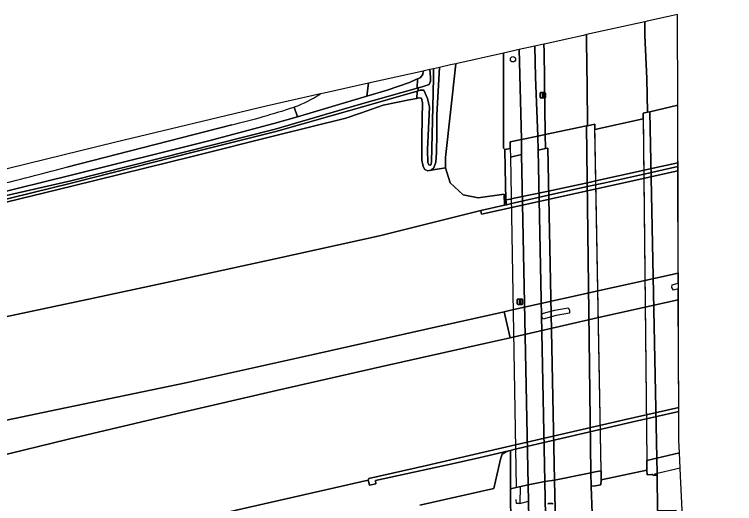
# Model space of a CAD drawing. Extents: x 158472 to 159562, y 388525 to 389606.
# Drawn here: x 159327 to 159461.8, y 389514.5 to 389605.9 of the extents above; entities that cross this region are included whole.
import ezdxf

# ---------------------------------------------------------------- set-up
doc = ezdxf.new("R2010")
doc.units = 0
for name, color, linetype in [('IMGEO_Berm_gesloten', 7, 'Continuous'), ('IMGEO_Berm_groen', 7, 'Continuous'), ('IMGEO_Berm_open', 7, 'Continuous'), ('IMGEO_Boom', 7, 'Continuous'), ('IMGEO_Dek', 7, 'Continuous'), ('IMGEO_Fietspad_gesloten', 7, 'Continuous'), ('IMGEO_Fietspad_open', 7, 'Continuous'), ('IMGEO_Grasland_overig', 7, 'Continuous'), ('IMGEO_Groenvoorziening', 7, 'Continuous'), ('IMGEO_Lichtmast', 7, 'Continuous'), ('IMGEO_Muur', 7, 'Continuous'), ('IMGEO_Oever', 7, 'Continuous'), ('IMGEO_Rijbaan_autosnelweg', 7, 'Continuous'), ('IMGEO_Rijbaan_lokaal_gesloten', 7, 'Continuous'), ('IMGEO_Rijbaan_regionaal_gesloten', 7, 'Continuous'), ('IMGEO_Sloot', 7, 'Continuous'), ('IMGEO_Terreindeel_gesloten', 7, 'Continuous'), ('IMGEO_Terreindeel_open', 7, 'Continuous'), ('IMGEO_Verkeerseiland_open', 7, 'Continuous')]:
    doc.layers.add(name, color=color, linetype=linetype)

msp = doc.modelspace()

# ---------------------------------------------------------------- linework, layer by layer
at = {"layer": 'IMGEO_Berm_gesloten'}
for points in [[(159445.9, 389587.74), (159445.47, 389587.65), (159444.65, 389587.45), (159444.67, 389586.4), (159445.34, 389522.53), (159447.19, 389522.94)], [(159435.6, 389585.39), (159434.24, 389585.1), (159434.06, 389585.07), (159434.86, 389520.22), (159435.66, 389520.37), (159436.77, 389520.59)]]:
    msp.add_lwpolyline(points, close=True, dxfattribs=at)
at = {"layer": 'IMGEO_Berm_groen'}
for points in [[(159444.99, 389604.57), (159434.07, 389602.14), (159434.07, 389600.95), (159434.18, 389592.35), (159434.24, 389585.51), (159434.24, 389585.1), (159435.6, 389585.39), (159435.62, 389584.41), (159444.67, 389586.4), (159444.65, 389587.45), (159445.47, 389587.65), (159445.33, 389593.93), (159445, 389601.98)], [(159426.1, 389600.37), (159424.38, 389599.99), (159424.49, 389594.17), (159424.94, 389583.15), (159426.34, 389583.45), (159426.11, 389598.98)], [(159421.48, 389599.34), (159418.54, 389598.69), (159418.54, 389580.93), (159418.76, 389580.68), (159419.78, 389580.84), (159419.76, 389582.07), (159421.88, 389582.51), (159421.52, 389597.05)], [(159409.59, 389596.7), (159409.59, 389596.69), (159407.68, 389579.16), (159407.65, 389577.21), (159408.52, 389574.41), (159410.95, 389572.16), (159413.75, 389571.63), (159418.67, 389572.29), (159418.72, 389570.26), (159419.1, 389570.35), (159418.97, 389571.23), (159418.83, 389577.12), (159418.82, 389577.71), (159418.77, 389580.11), (159418.76, 389580.68), (159418.54, 389580.93), (159418.54, 389598.69)], [(159406.55, 389596.02), (159406.02, 389587.17), (159406.05, 389583.6), (159406.01, 389580.13), (159405.85, 389578.32), (159405.49, 389577.26), (159404.98, 389576.8), (159407.65, 389577.21), (159407.68, 389579.16), (159409.59, 389596.69), (159409.59, 389596.7), (159408.63, 389596.48)], [(159423.41, 389505.2), (159423.11, 389517.95), (159420.88, 389517.45), (159419.83, 389517.22), (159419.83, 389515.2), (159419.92, 389511.84), (159420.2, 389502.75), (159420.19, 389502.44), (159419.59, 389474.89), (159421.44, 389475.35), (159424.15, 389475.25), (159423.7, 389493.21)]]:
    msp.add_lwpolyline(points, close=True, dxfattribs=at)
for points in [[(159379.36, 389588.61), (159379.97, 389586.8), (159392.92, 389590.65), (159393.27, 389593.06)], [(159393.27, 389593.06), (159384.96, 389591.21), (159384.25, 389591.06)], [(159321.13, 389548.5), (159340.6, 389552.62), (159356.31, 389555.98), (159375.81, 389560.21), (159395.33, 389564.52), (159414.27, 389569.27), (159418.72, 389570.26), (159418.67, 389572.29), (159413.75, 389571.63), (159410.95, 389572.16), (159408.52, 389574.41), (159407.65, 389577.21), (159404.98, 389576.8), (159404.35, 389576.69), (159403.8, 389576.94), (159403.5, 389577.47), (159403.25, 389578.67), (159403.22, 389580.51), (159403.24, 389582.91), (159403.27, 389586.47), (159403.38, 389589.38), (159403.17, 389590.24), (159402.63, 389590.3), (159402.29, 389590.23), (159400.85, 389589.94), (159396.02, 389588.98), (159391.79, 389587.47), (159388.99, 389586.5), (159375.91, 389583.29), (159360.53, 389579.42), (159337.71, 389573.79), (159322.84, 389570.18)], [(159244.01, 389556.43), (159244.02, 389556.43), (159261.36, 389559.91), (159273.82, 389562.61), (159305.39, 389568.78), (159322.64, 389572.17), (159337.33, 389575.83), (159363.15, 389582.22), (159375.56, 389585.5), (159379.97, 389586.8), (159379.36, 389588.61)], [(159367.66, 389585.25), (159336.77, 389577.37)], [(159323.29, 389523.14), (159337.14, 389526.5), (159357.43, 389531.29), (159376.04, 389535.59), (159395.52, 389540.04), (159415.25, 389544.43), (159419.79, 389545.47), (159418.67, 389550.34), (159403.77, 389547.03), (159382.68, 389542.28), (159359.05, 389537.05), (159335.07, 389532.04), (159316.21, 389528.12)], [(159402.85, 389514.18), (159416.71, 389517.27), (159417.98, 389522.78), (159418.29, 389523.72), (159418.91, 389524.06), (159419.51, 389524.33), (159413.91, 389523), (159408.9, 389521.88), (159394.58, 389518.8), (159394.61, 389518.14), (159393.47, 389517.93), (159393.18, 389518.83), (159386.87, 389517.42), (159361.96, 389511.71)], [(159447.37, 389513.15), (159447.25, 389519.79), (159446.45, 389519.76), (159446.45, 389519.91), (159446.28, 389519.9), (159445.38, 389519.82), (159445.36, 389520.73), (159436.8, 389518.91), (159436.74, 389517.96), (159435.74, 389517.77), (159434.94, 389517.74), (159434.94, 389517.65), (159435.1, 389512.67)], [(159433.73, 389387.33), (159432.5, 389407.7), (159431.4, 389428.05), (159430.85, 389439.31), (159430.42, 389449.45), (159429.94, 389460.41), (159429.58, 389469.84), (159428.83, 389490.24), (159428.39, 389506.28), (159428.13, 389516.04), (159428.05, 389518.86), (159426.25, 389518.58), (159426.51, 389505.87), (159426.76, 389493.39), (159427.32, 389474.64), (159428.11, 389450.42), (159429.71, 389418.15), (159430.13, 389408.57), (159430.96, 389392.38)]]:
    msp.add_lwpolyline(points, dxfattribs=at)
for centre, radius, start, end in [((159371.43, 389610.56), 23.33, 289.8801, 303.3212), ((159328, 389745.53), 165.11, 283.8987, 288.1265), ((159229.29, 389973.04), 410.01, 282.9774, 285.1966)]:
    msp.add_arc(centre, radius, start, end, dxfattribs=at)
at = {"layer": 'IMGEO_Berm_open'}
for points in [[(159421.91, 389579.72), (159419.81, 389579.22), (159420.88, 389517.45), (159423.11, 389517.95)], [(159451.22, 389557.57), (159439.07, 389554.88), (159419.91, 389550.61), (159418.67, 389550.34), (159419.79, 389545.47), (159436.89, 389549.37), (159451.24, 389552.56), (159451.23, 389554.59), (159450.32, 389554.35), (159450.05, 389554.84), (159450.07, 389555.35), (159451.23, 389555.66)], [(159428.16, 389550.64), (159430.64, 389551.09), (159430.87, 389550.6), (159430.86, 389550.05), (159428.39, 389549.62), (159425.97, 389548.96), (159425.7, 389549.45), (159425.73, 389550)]]:
    msp.add_lwpolyline(points, close=True, dxfattribs=at)
at = {"layer": 'IMGEO_Boom'}
msp.add_circle((159420.29, 389597.54), 0.489, dxfattribs=at)
at = {"layer": 'IMGEO_Dek'}
for points in [[(159451.44, 389523.97), (159451.33, 389526.34), (159451.12, 389588.96), (159445.9, 389587.74), (159445.47, 389587.65), (159444.65, 389587.45), (159445.34, 389522.53), (159447.19, 389522.94)], [(159435.6, 389585.39), (159434.24, 389585.1), (159434.06, 389585.07), (159426.34, 389583.45), (159424.94, 389583.15), (159421.88, 389582.51), (159419.76, 389582.07), (159419.78, 389580.84), (159419.81, 389579.22), (159420.88, 389517.45), (159423.11, 389517.95), (159426.25, 389518.58), (159428.05, 389518.86), (159434.86, 389520.22), (159435.66, 389520.37), (159436.77, 389520.59), (159435.62, 389584.41)]]:
    msp.add_lwpolyline(points, close=True, dxfattribs=at)
at = {"layer": 'IMGEO_Fietspad_gesloten'}
for points in [[(159424.38, 389599.99), (159421.48, 389599.34), (159421.52, 389597.05), (159421.88, 389582.51), (159424.94, 389583.15), (159424.49, 389594.17), (159424.38, 389599.99)], [(159384.25, 389591.06), (159374.11, 389588.8), (159345.96, 389582.05), (159275.98, 389564.9), (159257.5, 389560.01), (159310.77, 389571.11)], [(159336.77, 389577.37), (159367.66, 389585.25)], [(159430.96, 389392.38), (159430.13, 389408.57), (159429.71, 389418.15), (159428.11, 389450.42), (159427.32, 389474.64), (159426.76, 389493.39), (159426.51, 389505.87), (159426.25, 389518.58), (159423.11, 389517.95), (159423.41, 389505.2), (159423.7, 389493.21), (159424.15, 389475.25), (159424.17, 389474.6), (159424, 389474.26), (159424.04, 389473.31), (159424.12, 389471.27), (159424.17, 389470.29), (159424.18, 389469.94), (159425.01, 389450.14), (159426.61, 389418.07), (159427.02, 389408.62), (159427.85, 389392.06)]]:
    msp.add_lwpolyline(points, dxfattribs=at)
for centre, radius, start, end in [((159371.43, 389610.56), 23.33, 289.8801, 303.3212), ((159328, 389745.53), 165.11, 283.8987, 288.1265), ((159229.29, 389973.04), 410.01, 282.9774, 285.1966)]:
    msp.add_arc(centre, radius, start, end, dxfattribs=at)
at = {"layer": 'IMGEO_Fietspad_open'}
msp.add_lwpolyline([(159424.99, 389580.53), (159424.94, 389583.15), (159421.88, 389582.51), (159421.91, 389579.72), (159423.11, 389517.95), (159426.25, 389518.58)], close=True, dxfattribs=at)
at = {"layer": 'IMGEO_Grasland_overig'}
for points in [[(159426.34, 389583.45), (159424.94, 389583.15), (159424.99, 389580.53), (159426.37, 389580.84)], [(159421.88, 389582.51), (159419.76, 389582.07), (159419.78, 389580.84), (159419.81, 389579.22), (159421.91, 389579.72)]]:
    msp.add_lwpolyline(points, close=True, dxfattribs=at)
at = {"layer": 'IMGEO_Groenvoorziening'}
msp.add_lwpolyline([(159403.46, 389595.33), (159393.27, 389593.06), (159392.92, 389590.65), (159396.76, 389591.79), (159400.94, 389593.18), (159402.09, 389593.77), (159402.43, 389593.9), (159402.9, 389594.09), (159403.44, 389594.68), (159403.46, 389595.33)], close=True, dxfattribs=at)
msp.add_lwpolyline([(159419.92, 389511.84), (159419.83, 389515.2), (159419.83, 389517.22), (159419.85, 389524.41), (159419.51, 389524.33), (159418.91, 389524.06), (159418.29, 389523.72), (159417.98, 389522.78), (159416.71, 389517.27), (159402.85, 389514.18)], dxfattribs=at)
at = {"layer": 'IMGEO_Lichtmast'}
for p, q in [((159425.37, 389590.42), (159425.37, 389591.22)), ((159425.37, 389591.22), (159425.37, 389590.42)), ((159425.47, 389591.32), (159426.26, 389591.32)), ((159426.26, 389591.32), (159425.47, 389591.32)), ((159426.36, 389591.22), (159426.36, 389590.42)), ((159426.36, 389590.42), (159426.36, 389591.22)), ((159426.26, 389590.32), (159425.47, 389590.32)), ((159425.47, 389590.32), (159426.26, 389590.32)), ((159421.11, 389551.81), (159421.11, 389552.61)), ((159421.11, 389552.61), (159421.11, 389551.81)), ((159421.21, 389552.71), (159422, 389552.71)), ((159422, 389552.71), (159421.21, 389552.71)), ((159422.1, 389552.61), (159422.1, 389551.81)), ((159422.1, 389551.81), (159422.1, 389552.61)), ((159422, 389551.71), (159421.21, 389551.71)), ((159421.21, 389551.71), (159422, 389551.71)), ((159426.92, 389514.46), (159427.7, 389514.46)), ((159427.7, 389514.46), (159426.92, 389514.46))]:
    msp.add_line(p, q, dxfattribs=at)
for points in [[(159425.79, 389591.2), (159425.94, 389591.2), (159425.94, 389590.45), (159425.79, 389590.45), (159425.79, 389591.2)], [(159421.53, 389552.58), (159421.68, 389552.58), (159421.68, 389551.83), (159421.53, 389551.83), (159421.53, 389552.58)]]:
    msp.add_lwpolyline(points, dxfattribs=at)
for centre, start, end in [((159425.47, 389591.22), 90, 180), ((159425.47, 389591.22), 90, 180), ((159426.26, 389591.22), 0, 90), ((159426.26, 389591.22), 360, 90), ((159425.47, 389590.42), 180, 270), ((159425.47, 389590.42), 180, 270), ((159426.26, 389590.42), 270, 0), ((159426.26, 389590.42), 270, 0), ((159421.21, 389552.61), 90, 180), ((159421.21, 389552.61), 90, 180), ((159421.21, 389551.81), 180, 270), ((159421.21, 389551.81), 180, 270), ((159422, 389552.61), 0, 90), ((159422, 389552.61), 360, 90), ((159422, 389551.81), 270, 0), ((159422, 389551.81), 270, 0), ((159426.92, 389514.36), 90, 180), ((159426.92, 389514.36), 90, 180), ((159427.7, 389514.36), 0, 90), ((159427.7, 389514.36), 360, 90)]:
    msp.add_arc(centre, 0.1, start, end, dxfattribs=at)
at = {"layer": 'IMGEO_Muur'}
for points in [[(159451.59, 389521.08), (159446.76, 389519.94)], [(159446.28, 389519.9), (159445.38, 389519.82), (159445.36, 389520.73)], [(159421.64, 389517.66), (159421.6, 389514.5)], [(159421.6, 389514.5), (159420.93, 389514.47), (159420.92, 389515.25)], [(159421.6, 389514.5), (159423.2, 389514.88)]]:
    msp.add_lwpolyline(points, dxfattribs=at)
at = {"layer": 'IMGEO_Oever'}
for points in [[(159406.55, 389596.02), (159405.42, 389595.77), (159405.42, 389595.77), (159405.4, 389594.09), (159405.29, 389588.66), (159405.05, 389578.39), (159404.9, 389577.75), (159404.57, 389577.81), (159404.36, 389578.15), (159404.29, 389580.66), (159404.69, 389588.58), (159404.27, 389590.23), (159403.63, 389591.74), (159402.9, 389591.76), (159402.53, 389591.66), (159402.34, 389591.6), (159402.29, 389590.23), (159402.63, 389590.3), (159403.17, 389590.24), (159403.38, 389589.38), (159403.27, 389586.47), (159403.24, 389582.91), (159403.22, 389580.51), (159403.25, 389578.67), (159403.5, 389577.47), (159403.8, 389576.94), (159404.35, 389576.69), (159404.98, 389576.8), (159405.49, 389577.26), (159405.85, 389578.32), (159406.01, 389580.13), (159406.05, 389583.6), (159406.02, 389587.17)], [(159404.72, 389595.61), (159403.66, 389595.38), (159403.46, 389595.33), (159403.46, 389595.33), (159403.44, 389594.68), (159402.9, 389594.09), (159402.43, 389593.9), (159402.36, 389592.14), (159402.53, 389592.19), (159403.29, 389592.41), (159404.6, 389592.82), (159404.88, 389593.42), (159404.83, 389594.19), (159404.72, 389595.61)]]:
    msp.add_lwpolyline(points, close=True, dxfattribs=at)
for points in [[(159322.69, 389571.44), (159337.57, 389574.83), (159375.77, 389584.48), (159391.32, 389589.05), (159402.36, 389592.14), (159402.43, 389593.9), (159402.09, 389593.77), (159400.94, 389593.18), (159396.76, 389591.79), (159392.92, 389590.65), (159379.97, 389586.8), (159375.56, 389585.5), (159363.15, 389582.22), (159337.33, 389575.83), (159322.64, 389572.17)], [(159322.84, 389570.18), (159337.71, 389573.79), (159360.53, 389579.42), (159375.91, 389583.29), (159388.99, 389586.5), (159391.79, 389587.47), (159396.02, 389588.98), (159400.85, 389589.94), (159402.29, 389590.23), (159402.34, 389591.6), (159391.48, 389588.46), (159375.9, 389584.01), (159360.46, 389580.19), (159337.6, 389574.35), (159322.85, 389570.73)]]:
    msp.add_lwpolyline(points, dxfattribs=at)
at = {"layer": 'IMGEO_Rijbaan_autosnelweg'}
for points in [[(159451.16, 389577.49), (159445.68, 389576.27), (159437.21, 389574.38), (159434.82, 389573.85), (159433.95, 389573.66), (159426.97, 389572.1), (159420.55, 389570.67), (159420.05, 389570.56), (159419.1, 389570.35), (159418.72, 389570.26), (159414.27, 389569.27), (159414.43, 389568.59), (159439.59, 389574.13), (159451.16, 389576.67)], [(159451.31, 389532.44), (159441.11, 389530.09), (159417.53, 389524.67), (159404.09, 389521.57), (159393.33, 389519.12), (159393.18, 389518.83), (159393.47, 389517.93), (159394.61, 389518.14), (159394.58, 389518.8), (159408.9, 389521.88), (159413.91, 389523), (159419.51, 389524.33), (159419.85, 389524.41), (159420.48, 389524.56), (159442.45, 389529.67), (159451.31, 389531.69)]]:
    msp.add_lwpolyline(points, close=True, dxfattribs=at)
for points in [[(159316.21, 389528.12), (159335.07, 389532.04), (159359.05, 389537.05), (159382.68, 389542.28), (159403.77, 389547.03), (159418.67, 389550.34), (159419.91, 389550.61), (159439.07, 389554.88), (159451.22, 389557.57), (159451.16, 389576.67), (159439.59, 389574.13), (159414.43, 389568.59), (159414.27, 389569.27), (159395.33, 389564.52), (159375.81, 389560.21), (159356.31, 389555.98), (159340.6, 389552.62), (159321.13, 389548.5)], [(159314.98, 389500.88), (159340.01, 389506.66), (159361.96, 389511.71), (159386.87, 389517.42), (159393.18, 389518.83), (159393.33, 389519.12), (159404.09, 389521.57), (159417.53, 389524.67), (159441.11, 389530.09), (159451.31, 389532.44), (159451.24, 389552.56), (159436.89, 389549.37), (159419.79, 389545.47), (159415.25, 389544.43), (159395.52, 389540.04), (159376.04, 389535.59), (159357.43, 389531.29), (159337.14, 389526.5), (159323.29, 389523.14)]]:
    msp.add_lwpolyline(points, dxfattribs=at)
at = {"layer": 'IMGEO_Rijbaan_lokaal_gesloten'}
msp.add_lwpolyline([(159444.99, 389604.57), (159445, 389601.98), (159445.33, 389593.93), (159445.47, 389587.65), (159445.9, 389587.74), (159451.12, 389588.96), (159451.07, 389605.93), (159449.42, 389605.56), (159445.38, 389604.66), (159444.99, 389604.57)], dxfattribs=at)
msp.add_lwpolyline([(159434.07, 389602.14), (159433.49, 389602.01), (159430.08, 389601.26), (159426.43, 389600.44), (159426.1, 389600.37), (159426.11, 389598.98), (159426.34, 389583.45), (159434.06, 389585.07), (159434.24, 389585.1), (159434.24, 389585.51), (159434.18, 389592.35), (159434.07, 389600.95)], close=True, dxfattribs=at)
at = {"layer": 'IMGEO_Rijbaan_regionaal_gesloten'}
for points in [[(159451.44, 389523.97), (159451.33, 389526.34), (159451.12, 389588.96), (159445.9, 389587.74), (159447.19, 389522.94)], [(159434.06, 389585.07), (159426.34, 389583.45), (159426.37, 389580.84), (159426.83, 389580.93), (159428.05, 389518.86), (159434.86, 389520.22)]]:
    msp.add_lwpolyline(points, close=True, dxfattribs=at)
for points in [[(159461.77, 389332.12), (159456.48, 389421.01), (159451.66, 389519.65), (159451.44, 389523.97), (159447.19, 389522.94), (159447.25, 389520.06), (159447.25, 389519.79), (159447.37, 389513.15), (159450.77, 389513.2), (159450.82, 389511.11), (159451.17, 389494.57), (159451.36, 389494.57), (159451.59, 389486.66), (159451.87, 389477.68), (159452.23, 389468.62), (159452.61, 389459.88), (159453.02, 389450.73), (159453.5, 389441.83), (159454.23, 389428.47), (159454.71, 389419.46), (159455.71, 389401.51)], [(159435.1, 389512.67), (159434.94, 389517.65), (159434.94, 389517.74), (159434.86, 389520.22), (159428.05, 389518.86), (159428.13, 389516.04), (159428.39, 389506.28)]]:
    msp.add_lwpolyline(points, dxfattribs=at)
at = {"layer": 'IMGEO_Sloot'}
msp.add_lwpolyline([(159404.72, 389595.61), (159404.72, 389595.61), (159404.83, 389594.19), (159404.88, 389593.42), (159404.6, 389592.82), (159403.29, 389592.41), (159402.53, 389592.19), (159402.53, 389591.66), (159402.9, 389591.76), (159403.63, 389591.74), (159404.27, 389590.23), (159404.69, 389588.58), (159404.29, 389580.66), (159404.36, 389578.15), (159404.57, 389577.81), (159404.9, 389577.75), (159405.05, 389578.39), (159405.29, 389588.66), (159405.4, 389594.09), (159405.42, 389595.77), (159405.42, 389595.77)], close=True, dxfattribs=at)
msp.add_lwpolyline([(159204.23, 389545.9), (159220.42, 389549.17), (159239.58, 389553.39), (159256.63, 389556.97), (159291.6, 389564.22), (159305.95, 389567.07), (159322.85, 389570.73), (159337.6, 389574.35), (159360.46, 389580.19), (159375.9, 389584.01), (159391.48, 389588.46), (159402.34, 389591.6), (159402.53, 389591.66), (159402.53, 389592.19), (159402.36, 389592.14), (159391.32, 389589.05), (159375.77, 389584.48), (159337.57, 389574.83), (159322.69, 389571.44), (159305.84, 389567.81), (159263.93, 389559.32), (159220.19, 389550.12), (159220.18, 389550.12), (159204.23, 389545.9)], dxfattribs=at)
at = {"layer": 'IMGEO_Terreindeel_gesloten'}
msp.add_lwpolyline([(159451.16, 389578.18), (159451.12, 389588.96), (159445.9, 389587.74), (159445.47, 389587.65), (159444.65, 389587.45), (159444.67, 389586.4), (159435.62, 389584.41), (159435.6, 389585.39), (159434.24, 389585.1), (159434.06, 389585.07), (159426.34, 389583.45), (159424.94, 389583.15), (159421.88, 389582.51), (159419.76, 389582.07), (159419.78, 389580.84), (159418.76, 389580.68), (159418.77, 389580.11), (159418.82, 389577.71), (159418.83, 389577.12), (159418.97, 389571.23), (159419.84, 389571.41), (159420.54, 389571.54), (159426.96, 389572.86), (159433.95, 389574.38), (159434.8, 389574.57), (159435.83, 389574.79), (159444.29, 389576.66), (159445.67, 389576.97)], close=True, dxfattribs=at)
at = {"layer": 'IMGEO_Terreindeel_open'}
for points in [[(159451.16, 389578.18), (159445.67, 389576.97), (159444.29, 389576.66), (159435.83, 389574.79), (159434.8, 389574.57), (159433.95, 389574.38), (159426.96, 389572.86), (159420.54, 389571.54), (159419.84, 389571.41), (159418.97, 389571.23), (159419.1, 389570.35), (159420.05, 389570.56), (159420.55, 389570.67), (159426.97, 389572.1), (159433.95, 389573.66), (159434.82, 389573.85), (159437.21, 389574.38), (159445.68, 389576.27), (159451.16, 389577.49)], [(159451.44, 389523.97), (159451.33, 389526.34), (159451.31, 389531.69), (159442.45, 389529.67), (159420.48, 389524.56), (159419.85, 389524.41), (159419.83, 389517.22), (159420.88, 389517.45), (159423.11, 389517.95), (159426.25, 389518.58), (159428.05, 389518.86), (159434.86, 389520.22), (159435.66, 389520.37), (159436.77, 389520.59), (159436.8, 389518.91), (159445.36, 389520.73), (159445.34, 389522.53), (159447.19, 389522.94)], [(159447.19, 389522.94), (159445.34, 389522.53), (159445.36, 389520.73), (159445.38, 389519.82), (159446.28, 389519.9), (159446.45, 389519.91), (159446.45, 389519.76), (159447.25, 389519.79), (159447.25, 389520.06)], [(159434.86, 389520.22), (159434.94, 389517.74), (159435.74, 389517.77), (159436.74, 389517.96), (159436.8, 389518.91), (159436.77, 389520.59), (159435.66, 389520.37)]]:
    msp.add_lwpolyline(points, close=True, dxfattribs=at)
at = {"layer": 'IMGEO_Verkeerseiland_open'}
msp.add_lwpolyline([(159426.83, 389580.93), (159426.37, 389580.84), (159424.99, 389580.53), (159426.25, 389518.58), (159428.05, 389518.86)], close=True, dxfattribs=at)

doc.saveas('drawing.dxf')
